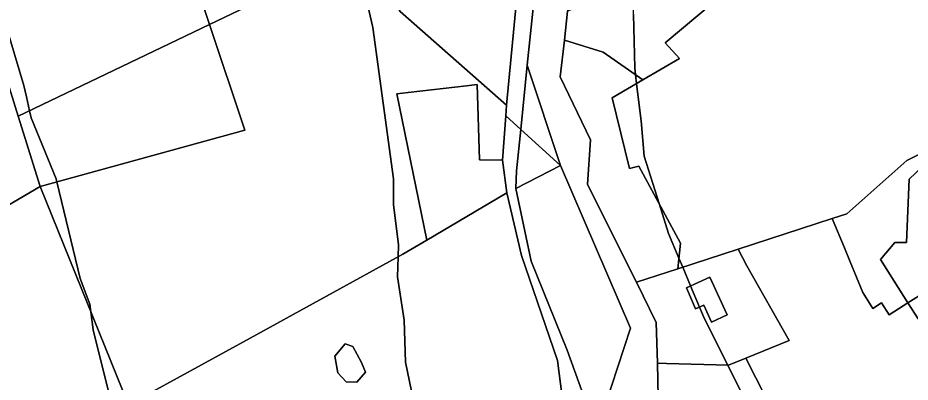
# Model space of a CAD drawing. Extents: x -477304 to -465429, y -1159113 to -1149210.
# Drawn here: x -472357.9 to -472121.7, y -1156407.2 to -1156310.8 of the extents above; entities that cross this region are included whole.
import ezdxf

# ---------------------------------------------------------------- set-up
doc = ezdxf.new("R2010")
doc.units = 0
for name, color, linetype in [('BPEJ_s', 7, 'Continuous'), ('orna_s', 7, 'Continuous'), ('ostatni_s', 7, 'Continuous'), ('PUPFL_s', 7, 'Continuous'), ('trav_porost_s', 7, 'Continuous'), ('voda_s', 7, 'Continuous'), ('zahrada_s', 7, 'Continuous')]:
    doc.layers.add(name, color=color, linetype=linetype)

msp = doc.modelspace()

# ---------------------------------------------------------------- linework, layer by layer
at = {"layer": 'BPEJ_s'}
for points in [[(-472194.14, -1156328.21), (-472194.42, -1156325.87), (-472194.64, -1156324.04), (-472194.95, -1156309.89), (-472195.07, -1156304.47), (-472195.48, -1156300.94), (-472196.56, -1156291.71), (-472196.98, -1156281.08), (-472198.82, -1156268.72), (-472204, -1156233.86), (-472204.86, -1156230.24), (-472206.13, -1156224.93), (-472206.77, -1156223.2), (-472207.38, -1156221.58), (-472210.17, -1156214.09), (-472214.21, -1156199.41), (-472218.44, -1156191.32), (-472223.78, -1156181.12), (-472227.82, -1156171.76), (-472230.62, -1156167.75), (-472229.8, -1156155.51), (-472228.89, -1156141.99)], [(-472257.25, -1156374.01), (-472257.17, -1156370.83), (-472258.45, -1156360.19), (-472258.45, -1156353.39), (-472263.98, -1156313.41), (-472268.02, -1156295.54), (-472268.23, -1156294.78), (-472268.44, -1156293.99), (-472273.76, -1156274.7), (-472286.94, -1156238.97), (-472288.34, -1156234.14), (-472289.23, -1156231.07), (-472289.71, -1156229.4), (-472292.12, -1156216.79), (-472296.09, -1156198.56), (-472301.71, -1156182.7), (-472302.86, -1156179.47), (-472304.39, -1156175.17), (-472304.87, -1156172.64), (-472305.27, -1156170.54), (-472306.02, -1156166.63), (-472307.84, -1156157.2), (-472308.64, -1156153.05), (-472308.96, -1156147.31)], [(-472310.55, -1156254.07), (-472301.62, -1156239.18), (-472298.24, -1156231.2), (-472295.81, -1156225.48), (-472292.12, -1156216.79), (-472289.71, -1156229.4), (-472289.23, -1156231.07), (-472288.34, -1156234.14), (-472286.94, -1156238.97), (-472273.76, -1156274.7), (-472268.44, -1156293.99), (-472268.23, -1156294.78), (-472268.02, -1156295.54), (-472263.98, -1156313.41), (-472258.45, -1156353.39), (-472258.45, -1156360.19), (-472257.17, -1156370.83), (-472257.25, -1156374.01), (-472257.38, -1156379.34), (-472255.68, -1156390.82), (-472255.26, -1156401.88), (-472250.58, -1156424.42)], [(-472333.31, -1156412.09), (-472337.99, -1156393.37), (-472338.59, -1156388.55), (-472338.84, -1156386.57), (-472341.39, -1156379.76), (-472347.58, -1156354.19), (-472347.77, -1156353.39), (-472354.36, -1156337.23), (-472354.77, -1156335.4), (-472355.6, -1156331.74), (-472356.28, -1156328.72), (-472362.26, -1156308.89), (-472345.64, -1156289.59), (-472317.78, -1156263), (-472316.49, -1156261.4), (-472310.55, -1156254.07)], [(-472362.26, -1156308.89), (-472356.28, -1156328.72), (-472355.6, -1156331.74), (-472354.77, -1156335.4), (-472354.36, -1156337.23), (-472347.77, -1156353.39), (-472347.58, -1156354.19), (-472341.39, -1156379.76), (-472338.84, -1156386.57), (-472338.59, -1156388.55), (-472337.99, -1156393.37), (-472333.31, -1156412.09), (-472332.27, -1156415.21), (-472327.35, -1156429.95), (-472325.44, -1156437.61), (-472321.82, -1156445.26), (-472316.72, -1156453.77), (-472310.98, -1156461.43), (-472306.83, -1156468.23), (-472302.68, -1156475.04), (-472293.33, -1156488.65), (-472291, -1156493.76), (-472286.73, -1156503.11), (-472283.54, -1156513.32)], [(-472194.95, -1156309.89), (-472194.64, -1156324.04), (-472194.42, -1156325.87), (-472194.14, -1156328.21), (-472193.63, -1156332.49), (-472192.96, -1156338.08), (-472192.09, -1156347.43), (-472188.2, -1156359.88), (-472185.71, -1156367.85), (-472182.93, -1156374.4), (-472181.93, -1156376.75), (-472179.83, -1156381.7), (-472177.45, -1156387.31), (-472176.14, -1156390.39), (-472170.01, -1156402.65), (-472166.36, -1156409.96)], [(-472166.36, -1156409.96), (-472170.01, -1156402.65), (-472176.14, -1156390.39), (-472177.45, -1156387.31), (-472179.83, -1156381.7), (-472181.93, -1156376.75), (-472182.93, -1156374.4), (-472185.71, -1156367.85), (-472188.2, -1156359.88), (-472192.09, -1156347.43), (-472192.96, -1156338.08), (-472193.63, -1156332.49), (-472194.14, -1156328.21)], [(-472250.58, -1156424.42), (-472255.26, -1156401.88), (-472255.68, -1156390.82), (-472257.38, -1156379.34), (-472257.25, -1156374.01)]]:
    msp.add_lwpolyline(points, dxfattribs=at)
at = {"layer": 'orna_s'}
msp.add_lwpolyline([(-472371.2, -1156255.39), (-472356.29, -1156242.56), (-472359.07, -1156240.29), (-472348.05, -1156221.92), (-472326.46, -1156212.48), (-472330.5, -1156224.48), (-472341.54, -1156227.33), (-472340.26, -1156232.27), (-472336.52, -1156246.05), (-472329.03, -1156248.57), (-472328.92, -1156249.45), (-472330.71, -1156249.66), (-472330.25, -1156253.63), (-472327.49, -1156253.31), (-472327.92, -1156249.6), (-472322.03, -1156248.92), (-472307.75, -1156281.07), (-472314.65, -1156289.97), (-472307.14, -1156312.56), (-472357.81, -1156336.86), (-472359.78, -1156330.55)], dxfattribs=at)
at = {"layer": 'ostatni_s'}
for points in [[(-472220, -1156293.97), (-472223.08, -1156323.37), (-472224.8, -1156340.31), (-472228.78, -1156336.72), (-472228.57, -1156333.91), (-472225.92, -1156306.34)], [(-472211.38, -1156430.27), (-472215.11, -1156401.45), (-472224.58, -1156373.7), (-472228.46, -1156357.14), (-472229.67, -1156348.42), (-472228.78, -1156336.72), (-472224.8, -1156340.31), (-472225.95, -1156351.28), (-472226.1, -1156355.96), (-472222, -1156375.15), (-472212.51, -1156398.76), (-472205.22, -1156419.01)]]:
    msp.add_lwpolyline(points, dxfattribs=at)
for points in [[(-472254.57, -1156330.57), (-472239.17, -1156328.8), (-472236.32, -1156328.47), (-472235.74, -1156348.36), (-472229.67, -1156348.42), (-472228.46, -1156357.14), (-472249.63, -1156369.58), (-472257.56, -1156330.91)], [(-472122.32, -1156386.21), (-472127.28, -1156389.36), (-472129.29, -1156386.2), (-472131.58, -1156387.66), (-472134.27, -1156383.43), (-472137.6, -1156375.31), (-472139.11, -1156371.67), (-472142.35, -1156363.89), (-472138.5, -1156362.64), (-472122.59, -1156348.57), (-472114.1, -1156344.28), (-472094.38, -1156344.03), (-472087.79, -1156342.42), (-472089.7, -1156351.37), (-472115.15, -1156346.97), (-472121.99, -1156353.51), (-472122.72, -1156370.2), (-472125.83, -1156370.24), (-472129.61, -1156374.73)], [(-472205.22, -1156419.01), (-472212.51, -1156398.76), (-472222, -1156375.15), (-472226.1, -1156355.96), (-472214.25, -1156349.85), (-472195.78, -1156392.87), (-472202.46, -1156413.31)], [(-472174.3, -1156391.27), (-472176.33, -1156386.79), (-472178.51, -1156387.8), (-472180.94, -1156382.2), (-472174.76, -1156379.39), (-472170.21, -1156389.4)], [(-472119.63, -1156390.44), (-472122.32, -1156386.21), (-472116.27, -1156382.37), (-472113.59, -1156386.6)]]:
    msp.add_lwpolyline(points, close=True, dxfattribs=at)
at = {"layer": 'PUPFL_s'}
msp.add_lwpolyline([(-472186.59, -1156317.42), (-472182.78, -1156321.61), (-472192.47, -1156327.24), (-472203, -1156319.86), (-472213.24, -1156316.69), (-472212.38, -1156309.07), (-472199.78, -1156303.01), (-472143.3, -1156275.85), (-472140.63, -1156278.92)], close=True, dxfattribs=at)
at = {"layer": 'trav_porost_s'}
for points in [[(-472322.03, -1156248.92), (-472322.83, -1156241.87), (-472322.29, -1156241.8), (-472322.52, -1156239.99), (-472317.53, -1156239.46), (-472318.21, -1156233.8), (-472318.51, -1156231.5), (-472282.42, -1156230.97), (-472276.19, -1156259.69), (-472274.22, -1156264.94), (-472264.1, -1156291.91), (-472307.14, -1156312.56), (-472314.65, -1156289.97), (-472307.75, -1156281.07)], [(-472418.98, -1156297.42), (-472379.81, -1156266.43), (-472359.78, -1156330.55), (-472357.81, -1156336.86), (-472352.01, -1156355.41), (-472389.31, -1156377.26)], [(-472094.31, -1156331.31), (-472096.55, -1156333.95), (-472094.38, -1156344.03), (-472114.1, -1156344.28), (-472122.59, -1156348.57), (-472138.5, -1156362.64), (-472142.35, -1156363.89), (-472167.26, -1156371.98), (-472183.24, -1156377.17), (-472182.49, -1156370.43), (-472193.54, -1156350.02), (-472196.04, -1156350.63), (-472200.59, -1156331.96), (-472192.47, -1156327.24), (-472182.78, -1156321.61), (-472186.59, -1156317.42), (-472140.63, -1156278.92), (-472123.34, -1156298.75), (-472113.73, -1156305.13), (-472107.15, -1156301.55)], [(-472264.1, -1156291.91), (-472259.43, -1156304.34), (-472256.73, -1156309.1), (-472228.57, -1156333.91), (-472228.78, -1156336.72), (-472229.67, -1156348.42), (-472235.74, -1156348.36), (-472236.32, -1156328.47), (-472239.17, -1156328.8), (-472254.57, -1156330.57), (-472257.56, -1156330.91), (-472249.63, -1156369.58), (-472255.99, -1156373.32), (-472296.41, -1156395.52), (-472328.61, -1156413.2), (-472352.01, -1156355.41), (-472297.86, -1156340.49), (-472307.14, -1156312.56)], [(-472297.86, -1156340.49), (-472352.01, -1156355.41), (-472357.81, -1156336.86), (-472307.14, -1156312.56)], [(-472207.13, -1156354.89), (-472206.35, -1156343.04), (-472214.35, -1156326.41), (-472213.24, -1156316.69), (-472203, -1156319.86), (-472192.47, -1156327.24), (-472200.59, -1156331.96), (-472196.04, -1156350.63), (-472193.54, -1156350.02), (-472182.49, -1156370.43), (-472183.24, -1156377.17), (-472194.14, -1156380.71)], [(-472224.8, -1156340.31), (-472223.08, -1156323.37), (-472214.25, -1156349.85)], [(-472226.1, -1156355.96), (-472225.95, -1156351.28), (-472224.8, -1156340.31), (-472214.25, -1156349.85)], [(-472328.61, -1156413.2), (-472337.96, -1156418.34), (-472344.91, -1156422.16), (-472367.51, -1156434.56), (-472389.31, -1156377.26), (-472352.01, -1156355.41)], [(-472293.07, -1156526.4), (-472344.91, -1156422.16), (-472337.96, -1156418.34), (-472328.61, -1156413.2), (-472296.41, -1156395.52), (-472255.99, -1156373.32), (-472249.63, -1156369.58), (-472228.46, -1156357.14), (-472224.58, -1156373.7), (-472215.11, -1156401.45), (-472211.38, -1156430.27), (-472230.73, -1156447.46), (-472229.38, -1156449.05), (-472222.02, -1156442.93), (-472229.12, -1156454.86), (-472234.81, -1156463.74), (-472235.83, -1156464.75), (-472243.23, -1156472.08), (-472250.38, -1156479.17), (-472263.12, -1156491.46), (-472272.63, -1156500.49), (-472275.29, -1156503.58), (-472283.11, -1156512.67), (-472291.38, -1156529.79)], [(-472269.21, -1156397.74), (-472271.23, -1156397.05), (-472273.96, -1156400.26), (-472273.23, -1156404.68), (-472270.97, -1156407.06), (-472268.19, -1156407.14), (-472265.92, -1156404.57), (-472266.95, -1156402.01)]]:
    msp.add_lwpolyline(points, close=True, dxfattribs=at)
for points in [[(-472116.27, -1156382.37), (-472122.32, -1156386.21), (-472129.61, -1156374.73), (-472125.83, -1156370.24), (-472122.72, -1156370.2), (-472121.99, -1156353.51), (-472115.15, -1156346.97)], [(-472157.4, -1156416.24), (-472165.26, -1156400.83), (-472153.77, -1156396.2), (-472164.98, -1156376.42), (-472167.26, -1156371.98), (-472142.35, -1156363.89), (-472139.11, -1156371.67), (-472137.6, -1156375.31), (-472134.27, -1156383.43), (-472131.58, -1156387.66), (-472129.29, -1156386.2), (-472127.28, -1156389.36), (-472122.32, -1156386.21), (-472119.63, -1156390.44)]]:
    msp.add_lwpolyline(points, dxfattribs=at)
at = {"layer": 'voda_s'}
for points in [[(-472279.1, -1156130.39), (-472276.67, -1156147.98), (-472265.21, -1156157.62), (-472262.78, -1156159.67), (-472255.45, -1156173.94), (-472251.61, -1156180.93), (-472250.33, -1156180.43), (-472243.23, -1156191.71), (-472240.51, -1156196.07), (-472231.55, -1156223.48), (-472227.68, -1156235.78), (-472222.97, -1156248.29), (-472214.96, -1156269.53), (-472209.94, -1156283.2), (-472212.38, -1156309.07), (-472213.24, -1156316.69), (-472214.35, -1156326.41), (-472206.35, -1156343.04), (-472207.13, -1156354.89), (-472194.14, -1156380.71), (-472188.93, -1156391.42), (-472188.62, -1156402.13), (-472188.46, -1156411.19)], [(-472202.46, -1156413.31), (-472195.78, -1156392.87), (-472214.25, -1156349.85), (-472223.08, -1156323.37), (-472220, -1156293.97), (-472221.11, -1156282.75), (-472225.31, -1156269.61), (-472231.1, -1156257.62), (-472232.53, -1156244.82), (-472236.17, -1156230.88), (-472242.64, -1156214.85), (-472247.1, -1156202.51), (-472250.5, -1156197.57), (-472262.83, -1156178.96)]]:
    msp.add_lwpolyline(points, dxfattribs=at)
msp.add_lwpolyline([(-472265.92, -1156404.57), (-472268.19, -1156407.14), (-472270.97, -1156407.06), (-472273.23, -1156404.68), (-472273.96, -1156400.26), (-472271.23, -1156397.05), (-472269.21, -1156397.74), (-472266.95, -1156402.01)], close=True, dxfattribs=at)
at = {"layer": 'zahrada_s'}
for points in [[(-472252.52, -1156261.51), (-472235.92, -1156258.89), (-472227.15, -1156280.11), (-472225.95, -1156292.02), (-472225.92, -1156306.34), (-472228.57, -1156333.91), (-472256.73, -1156309.1), (-472259.43, -1156304.34), (-472264.1, -1156291.91), (-472274.22, -1156264.94)], [(-472167.26, -1156371.98), (-472164.98, -1156376.42), (-472153.77, -1156396.2), (-472165.26, -1156400.83), (-472169.81, -1156402.66), (-472186.21, -1156402.2), (-472188.62, -1156402.13), (-472188.93, -1156391.42), (-472194.14, -1156380.71), (-472183.24, -1156377.17)], [(-472174.3, -1156391.27), (-472170.21, -1156389.4), (-472174.76, -1156379.39), (-472180.94, -1156382.2), (-472178.51, -1156387.8), (-472176.33, -1156386.79)], [(-472177.71, -1156420.95), (-472175.62, -1156429.94), (-472181.71, -1156431.36), (-472188.46, -1156411.19), (-472188.62, -1156402.13), (-472186.21, -1156402.2), (-472169.81, -1156402.66), (-472165.26, -1156400.83), (-472157.4, -1156416.24), (-472168.34, -1156418.77)]]:
    msp.add_lwpolyline(points, close=True, dxfattribs=at)

doc.saveas('drawing.dxf')
